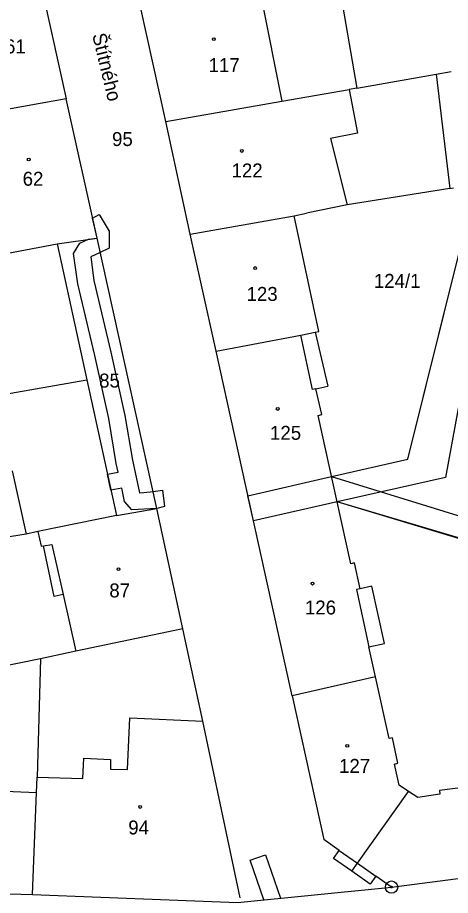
# Model space of a CAD drawing. Extents: x -755819 to -753140, y -1169796 to -1166000.
# Drawn here: x -755111.2 to -755058.5, y -1166248.4 to -1166141.4 of the extents above; entities that cross this region are included whole.
import ezdxf

# ---------------------------------------------------------------- set-up
doc = ezdxf.new("R2010")
doc.units = 0
for name, color, linetype in [('Vrstva 1', 7, 'Continuous'), ('Vrstva 15', 7, 'Continuous'), ('Vrstva 18', 7, 'Continuous'), ('Vrstva 19', 7, 'Continuous'), ('Vrstva 24', 7, 'Continuous'), ('Vrstva 25', 7, 'Continuous'), ('Vrstva 27', 7, 'Continuous'), ('Vrstva 4', 7, 'Continuous')]:
    doc.layers.add(name, color=color, linetype=linetype)

msp = doc.modelspace()

# ---------------------------------------------------------------- linework, layer by layer
at = {"layer": 'Vrstva 1'}
for p, q in [((-755109.01, -1166134.61), (-755105.33, -1166151.27)), ((-755072.32, -1166135.98), (-755069.9, -1166149.94)), ((-755093.2, -1166154.04), (-755096.26, -1166140.06)), ((-755060.26, -1166148.27), (-755058.41, -1166147.94)), ((-755069.9, -1166149.94), (-755060.26, -1166148.27)), ((-755060.26, -1166148.27), (-755058.58, -1166162.17)), ((-755069.9, -1166149.94), (-755070.86, -1166150.11)), ((-755079.05, -1166151.53), (-755070.86, -1166150.11)), ((-755105.33, -1166151.27), (-755116.12, -1166153.21)), ((-755101.56, -1166168.23), (-755105.33, -1166151.27)), ((-755093.2, -1166154.04), (-755079.05, -1166151.53)), ((-755090.2, -1166167.74), (-755093.2, -1166154.04)), ((-755058.58, -1166162.17), (-755071.08, -1166164.16)), ((-755058.58, -1166162.17), (-755058.14, -1166162.09)), ((-755071.08, -1166164.16), (-755076.06, -1166165.2)), ((-755090.2, -1166167.74), (-755077.53, -1166165.5)), ((-755077.53, -1166165.5), (-755076.06, -1166165.2)), ((-755074.53, -1166179.63), (-755077.53, -1166165.5)), ((-755106.43, -1166168.95), (-755101.56, -1166168.23)), ((-755094.27, -1166201.19), (-755101.56, -1166168.23)), ((-755087.07, -1166182.01), (-755090.2, -1166167.74)), ((-755112.64, -1166170.11), (-755106.43, -1166168.95)), ((-755106.43, -1166168.95), (-755102.82, -1166185.51)), ((-755076.74, -1166180.08), (-755074.97, -1166179.71)), ((-755074.97, -1166179.71), (-755074.53, -1166179.63)), ((-755074.97, -1166179.71), (-755073.44, -1166186.29)), ((-755087.07, -1166182.01), (-755076.74, -1166180.08)), ((-755082.51, -1166202.68), (-755087.07, -1166182.01)), ((-755142.72, -1166192.57), (-755102.82, -1166185.51)), ((-755102.82, -1166185.51), (-755099.2, -1166202.06)), ((-755074.89, -1166186.61), (-755073.44, -1166186.29)), ((-755074.17, -1166189.75), (-755074.89, -1166186.61)), ((-755074.61, -1166189.85), (-755074.17, -1166189.75)), ((-755072.3, -1166200.39), (-755074.61, -1166189.85)), ((-755099.2, -1166202.06), (-755094.27, -1166201.19)), ((-755091.12, -1166215.84), (-755094.27, -1166201.19)), ((-755072.3, -1166200.39), (-755082.51, -1166202.68)), ((-755070.65, -1166207.92), (-755072.3, -1166200.39)), ((-755099.2, -1166202.06), (-755108.78, -1166204.01)), ((-755077.81, -1166224.04), (-755082.51, -1166202.68)), ((-755110.19, -1166204.3), (-755113, -1166204.75)), ((-755108.78, -1166204.01), (-755110.19, -1166204.3)), ((-755070.2, -1166207.83), (-755070.65, -1166207.92)), ((-755069.49, -1166210.97), (-755070.2, -1166207.83)), ((-755068.08, -1166210.66), (-755069.49, -1166210.97)), ((-755066.53, -1166217.64), (-755068.08, -1166210.66)), ((-755091.12, -1166215.84), (-755104.17, -1166218.57)), ((-755088.67, -1166227.12), (-755091.12, -1166215.84)), ((-755068.43, -1166218.05), (-755066.53, -1166217.64)), ((-755067.64, -1166221.69), (-755068.43, -1166218.05)), ((-755108.45, -1166219.5), (-755114.3, -1166220.68)), ((-755108.45, -1166219.5), (-755108.86, -1166233.94)), ((-755104.17, -1166218.57), (-755108.45, -1166219.5)), ((-755067.64, -1166221.69), (-755077.81, -1166224.04)), ((-755065.99, -1166229.23), (-755067.64, -1166221.69)), ((-755077.81, -1166224.04), (-755073.95, -1166241.54)), ((-755084.11, -1166248.64), (-755088.67, -1166227.12)), ((-755065.56, -1166229.14), (-755065.99, -1166229.23)), ((-755064.9, -1166232.25), (-755065.56, -1166229.14)), ((-755065.31, -1166232.34), (-755064.9, -1166232.25)), ((-755064.74, -1166234.93), (-755065.31, -1166232.34)), ((-755108.93, -1166235.79), (-755108.86, -1166233.94)), ((-755069.83, -1166244.43), (-755063.61, -1166235.67)), ((-755063.61, -1166235.67), (-755064.74, -1166234.93)), ((-755062.48, -1166236.41), (-755063.61, -1166235.67)), ((-755056.67, -1166235.14), (-755059.85, -1166235.58)), ((-755059.85, -1166235.58), (-755059.79, -1166236.03)), ((-755109.42, -1166248.26), (-755108.93, -1166235.79)), ((-755059.79, -1166236.03), (-755062.48, -1166236.41)), ((-755072.07, -1166242.86), (-755073.95, -1166241.54)), ((-755072.76, -1166243.84), (-755072.07, -1166242.86)), ((-755070.53, -1166245.41), (-755072.76, -1166243.84)), ((-755070.53, -1166245.41), (-755069.83, -1166244.43)), ((-755065.68, -1166247.34), (-755047.65, -1166244.99)), ((-755068.29, -1166246.97), (-755070.53, -1166245.41)), ((-755067.6, -1166245.99), (-755068.29, -1166246.97)), ((-755065.68, -1166247.34), (-755067.6, -1166245.99)), ((-755084.46, -1166249.2), (-755065.68, -1166247.34)), ((-755126.16, -1166247.77), (-755109.42, -1166248.26)), ((-755109.42, -1166248.26), (-755084.46, -1166249.2))]:
    msp.add_line(p, q, dxfattribs=at)
at = {"layer": 'Vrstva 24'}
for radius in [0.75, 0.1]:
    msp.add_circle((-755065.68, -1166247.34), radius, dxfattribs=at)
at = {"layer": 'Vrstva 25'}
for centre in [(-755087.33, -1166143.98), (-755083.93, -1166157.61), (-755109.89, -1166158.65), (-755082.3, -1166171.88), (-755079.55, -1166189.06), (-755098.95, -1166208.58), (-755075.32, -1166210.35), (-755071.08, -1166230.12), (-755096.31, -1166237.57)]:
    msp.add_circle(centre, 0.175, dxfattribs=at)
at = {"layer": 'Vrstva 27'}
for p, q in [((-755102.1, -1166165.82), (-755101.29, -1166165.34)), ((-755101.56, -1166168.23), (-755102.1, -1166165.82)), ((-755101.29, -1166165.34), (-755100.07, -1166167.37)), ((-755102.59, -1166168.38), (-755101.56, -1166168.23)), ((-755100.07, -1166167.37), (-755100.1, -1166169.46)), ((-755104.44, -1166170.13), (-755103.67, -1166168.86)), ((-755103.67, -1166168.86), (-755102.59, -1166168.38)), ((-755063.69, -1166195.17), (-755057.03, -1166168.39)), ((-755103.91, -1166173.79), (-755104.44, -1166170.13)), ((-755101.18, -1166169.97), (-755102.33, -1166170.5)), ((-755100.1, -1166169.46), (-755101.18, -1166169.97)), ((-755102.33, -1166170.5), (-755101.95, -1166173.41)), ((-755063.69, -1166195.17), (-755058.05, -1166172.48)), ((-755063.69, -1166195.17), (-755058.05, -1166172.48)), ((-755101.95, -1166173.41), (-755099.9, -1166182.12)), ((-755101.84, -1166182.56), (-755103.91, -1166173.79)), ((-755055.28, -1166176.38), (-755059.09, -1166197.43)), ((-755055.28, -1166176.38), (-755059.09, -1166197.43)), ((-755099.9, -1166182.12), (-755098.16, -1166189.84)), ((-755100.12, -1166190.22), (-755101.84, -1166182.56)), ((-755099.22, -1166195.7), (-755100.12, -1166190.22)), ((-755098.16, -1166189.84), (-755097.26, -1166195.32)), ((-755098.98, -1166196.77), (-755099.22, -1166195.7)), ((-755097.26, -1166195.32), (-755096.79, -1166197.37)), ((-755072.98, -1166197.31), (-755063.69, -1166195.17)), ((-755072.98, -1166197.31), (-755063.69, -1166195.17)), ((-755072.98, -1166197.31), (-755063.69, -1166195.17)), ((-755100.31, -1166197), (-755098.98, -1166196.77)), ((-755099.88, -1166198.96), (-755100.31, -1166197)), ((-755096.79, -1166197.37), (-755096.4, -1166199.3)), ((-755083.18, -1166199.66), (-755072.98, -1166197.31)), ((-755083.18, -1166199.66), (-755072.98, -1166197.31)), ((-755083.18, -1166199.66), (-755072.98, -1166197.31)), ((-755083.18, -1166199.66), (-755072.98, -1166197.31)), ((-755072.98, -1166197.31), (-755049.06, -1166204.7)), ((-755059.09, -1166197.43), (-755072.3, -1166200.39)), ((-755059.09, -1166197.43), (-755072.3, -1166200.39)), ((-755098.55, -1166198.73), (-755099.88, -1166198.96)), ((-755098.23, -1166200.33), (-755098.55, -1166198.73)), ((-755096.4, -1166199.3), (-755095.88, -1166199.26)), ((-755095.88, -1166199.26), (-755094.73, -1166199.12)), ((-755094.73, -1166199.12), (-755093.59, -1166198.97)), ((-755093.59, -1166198.97), (-755093.34, -1166200.96)), ((-755097.33, -1166201.36), (-755098.23, -1166200.33)), ((-755082.51, -1166202.68), (-755083.18, -1166199.66)), ((-755082.51, -1166202.68), (-755083.18, -1166199.66)), ((-755082.51, -1166202.68), (-755083.18, -1166199.66)), ((-755082.51, -1166202.68), (-755083.18, -1166199.66)), ((-755094.27, -1166201.19), (-755097.33, -1166201.36)), ((-755093.34, -1166200.96), (-755094.27, -1166201.19)), ((-755072.3, -1166200.39), (-755082.51, -1166202.68)), ((-755072.3, -1166200.39), (-755082.51, -1166202.68)), ((-755072.3, -1166200.39), (-755082.51, -1166202.68)), ((-755072.3, -1166200.39), (-755082.51, -1166202.68)), ((-755053.94, -1166205.91), (-755072.3, -1166200.39)), ((-755048.53, -1166207.42), (-755072.3, -1166200.39)), ((-755082.92, -1166244.04), (-755081.03, -1166243.39)), ((-755081.25, -1166248.88), (-755082.92, -1166244.04)), ((-755081.03, -1166243.39), (-755079.23, -1166248.68))]:
    msp.add_line(p, q, dxfattribs=at)
at = {"layer": 'Vrstva 4'}
for p, q in [((-755081.82, -1166137.57), (-755079.05, -1166151.53)), ((-755070.86, -1166150.11), (-755069.85, -1166155.44)), ((-755069.85, -1166155.44), (-755073.14, -1166156.08)), ((-755073.14, -1166156.08), (-755071.08, -1166164.16)), ((-755075.3, -1166186.7), (-755076.74, -1166180.08)), ((-755074.89, -1166186.61), (-755075.3, -1166186.7)), ((-755111.91, -1166196.61), (-755110.19, -1166204.3)), ((-755108.78, -1166204.01), (-755108.38, -1166205.78)), ((-755108.08, -1166205.73), (-755107.07, -1166205.56)), ((-755107.07, -1166205.56), (-755105.7, -1166211.69)), ((-755108.38, -1166205.78), (-755108.08, -1166205.73)), ((-755106.81, -1166211.93), (-755108.08, -1166205.73)), ((-755069.49, -1166210.97), (-755069.96, -1166211.08)), ((-755105.7, -1166211.69), (-755106.81, -1166211.93)), ((-755105.7, -1166211.69), (-755104.17, -1166218.57)), ((-755069.96, -1166211.08), (-755068.43, -1166218.05)), ((-755097.85, -1166233.01), (-755097.59, -1166226.69)), ((-755097.59, -1166226.69), (-755088.67, -1166227.12)), ((-755103.31, -1166234.1), (-755103.19, -1166231.63)), ((-755103.19, -1166231.63), (-755099.91, -1166231.77)), ((-755099.91, -1166231.77), (-755099.92, -1166232.96)), ((-755099.92, -1166232.96), (-755097.85, -1166233.01)), ((-755108.86, -1166233.94), (-755103.31, -1166234.1)), ((-755125.48, -1166235.18), (-755108.93, -1166235.79)), ((-755072.07, -1166242.86), (-755069.83, -1166244.43)), ((-755069.83, -1166244.43), (-755067.6, -1166245.99))]:
    msp.add_line(p, q, dxfattribs=at)

# ---------------------------------------------------------------- texts
at = {"layer": 'Vrstva 15'}
msp.add_text('Štítného', height=1.7, rotation=283.4995, dxfattribs=at).set_placement((-755102.17, -1166143.46))
at = {"layer": 'Vrstva 18'}
for s, p in [('95', (-755099.74, -1166157.01)), ('124/1', (-755067.84, -1166174.3)), ('85', (-755101.31, -1166186.45))]:
    msp.add_text(s, height=1.7, dxfattribs=at).set_placement(p)
at = {"layer": 'Vrstva 19'}
for s, p in [('61', (-755112.78, -1166145.72)), ('117', (-755087.97, -1166147.99)), ('122', (-755085.18, -1166160.84)), ('62', (-755110.63, -1166161.85)), ('123', (-755083.35, -1166175.89)), ('125', (-755080.49, -1166192.82)), ('87', (-755100.07, -1166212.03)), ('126', (-755076.24, -1166214.11)), ('127', (-755072.08, -1166233.42)), ('94', (-755097.76, -1166240.92))]:
    msp.add_text(s, height=1.7, dxfattribs=at).set_placement(p)

doc.saveas('drawing.dxf')
